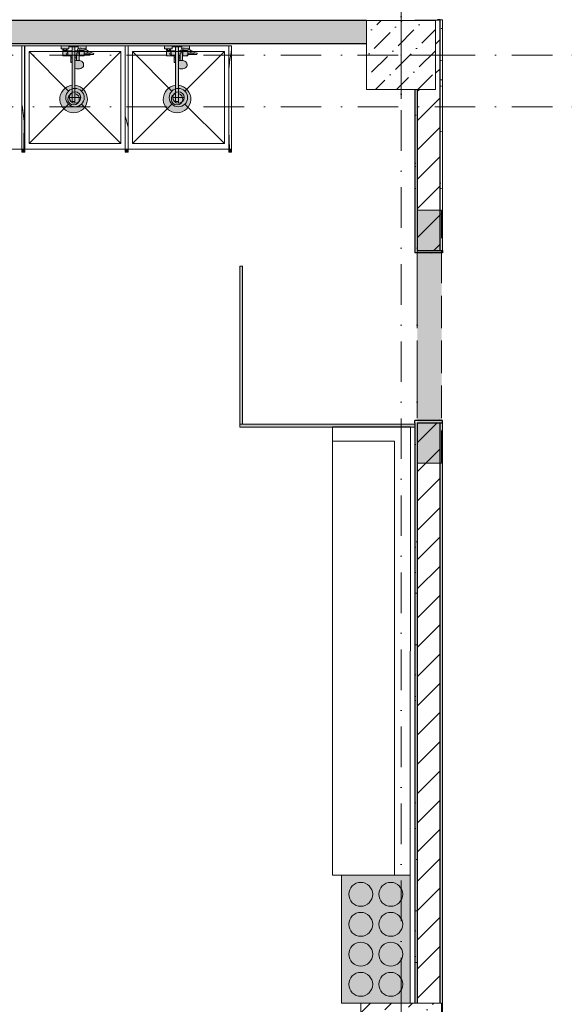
# Model space of a CAD drawing. Header units: millimetres. Extents: x -59761 to 112741, y -57975 to 46221.
# Tile 334 of 421: x 68681 to 73420, y -26260 to -17693. Entities that reach past the tile are written whole.
import ezdxf

# ---------------------------------------------------------------- set-up
doc = ezdxf.new("R2010")
doc.units = ezdxf.units.MM
for name, pattern in [('Wipeout_Contour', [1000, 0, -1000]), ('Невидимая', [391.222223, 282.222223, -109]), ('Штриховая', [564.444447, 282.222223, -282.222223]), ('Штрихпунктирная', [670.277762, 352.777767, -176.388884, 0, -141.111112])]:
    doc.linetypes.add(name, pattern=pattern)
for name, color, linetype in [('АИ - Отделка - Перегородки', 7, 'Continuous'), ('Интерьер - конструкции мебели', 7, 'Continuous'), ('Интерьер - Оборудование', 7, 'Continuous'), ('Интерьер - Сантехника', 7, 'Continuous'), ('Конструктив - Колонны', 7, 'Continuous'), ('Конструктив - Перемычки', 7, 'Continuous'), ('Конструктив - Стены Блок 200 нов', 7, 'Continuous'), ('Конструктив - Стены Внутр сущ.', 7, 'Continuous'), ('Элемент Модели - Зона', 7, 'Continuous'), ('Элемент Модели - Оси', 2, 'Continuous')]:
    doc.layers.add(name, color=color, linetype=linetype)
pattern_1 = [(45, (-45000, -54000), (-127.27922, 127.27922), [])]
pattern_2 = [(45, (-45000, -53650), (-111.36932, 111.36932), [0, -105, 0, -157.5]), (110, (-44650, -53650), (148.00159, 53.86817), [0, -77, 0, -133])]
pattern_3 = [(45, (-45000, -54000), (-183.84776, 183.84776), [195, -65, 0, -65]), (45, (-44977.02, -53793.17), (-183.84776, 183.84776), [195, -65, 0, -65])]

# ---------------------------------------------------------------- blocks, each defined once
blk = doc.blocks.new('*X577', base_point=(2412685.8, -340475.5))
at = {"layer": 'Интерьер - Оборудование', "color": 7, "linetype": 'Continuous', "lineweight": 15}
for p, q in [((2528208.4, -304425.9), (2528209.8, -304399.2)), ((2528195.4, -304513.6), (2528203.4, -304470)), ((2528203.4, -304470), (2528208.4, -304425.9)), ((2528187.1, -304600.3), (2528189.6, -304571.4)), ((2528189.6, -304571.4), (2528192.4, -304542.5)), ((2528192.4, -304542.5), (2528195.4, -304513.6)), ((2528185.8, -304616.8), (2528187.1, -304600.3)), ((2528187, -305131.1), (2528185.8, -305115)), ((2528187.5, -305157.8), (2528187, -305131.1)), ((2528188.2, -305184.4), (2528187.5, -305157.8)), ((2528189.1, -305211), (2528188.2, -305184.4)), ((2528190.2, -305237.6), (2528189.1, -305211)), ((2528191.5, -305264.3), (2528190.2, -305237.6)), ((2528193, -305290.9), (2528191.5, -305264.3)), ((2528193.3, -305295.5), (2528193, -305290.9))]:
    blk.add_line(p, q, dxfattribs=at)
blk = doc.blocks.new('*X578', base_point=(2412685.8, -340475.5))
at = {"layer": 'Интерьер - Оборудование', "color": 7, "linetype": 'Continuous', "lineweight": 15}
for p, q in [((2527285.8, -305012.2), (2527286.5, -305014.6)), ((2527286.5, -305014.6), (2527299, -305060)), ((2527299, -305060), (2527309.4, -305105.8)), ((2527309.4, -305105.8), (2527309.8, -305107.7))]:
    blk.add_line(p, q, dxfattribs=at)
blk = doc.blocks.new('*X579', base_point=(2412685.8, -340475.5))
at = {"layer": 'Интерьер - Оборудование', "color": 7, "linetype": 'Continuous', "lineweight": 15}
for p, q in [((2526409.2, -304513.6), (2526409.7, -304437.3)), ((2526409.7, -304437.3), (2526409.8, -304433.5)), ((2526409.6, -304589.9), (2526409.2, -304513.6)), ((2526409.8, -304602.3), (2526409.6, -304589.9)), ((2526385.8, -304902.4), (2526386.5, -304906.5)), ((2526386.5, -304906.5), (2526390.3, -304930.7)), ((2526390.3, -304930.7), (2526393.8, -304955)), ((2526393.8, -304955), (2526396.8, -304979.4)), ((2526396.8, -304979.4), (2526399.5, -305003.8)), ((2526401.1, -305014.4), (2526399.5, -305003.8)), ((2526402.5, -305025.1), (2526401.1, -305014.4)), ((2526403.7, -305035.8), (2526402.5, -305025.1)), ((2526404.6, -305046.5), (2526403.7, -305035.8)), ((2526405.2, -305057.2), (2526404.6, -305046.5)), ((2526405.6, -305068), (2526405.2, -305057.2)), ((2526405.8, -305078.7), (2526405.6, -305068)), ((2526405.7, -305089.5), (2526405.8, -305078.7)), ((2526403.2, -305214.8), (2526403.9, -305173.1)), ((2526403.9, -305173.1), (2526404.8, -305131.3)), ((2526404.8, -305131.3), (2526405.7, -305089.5)), ((2526401.9, -305295.5), (2526402.5, -305256.6)), ((2526402.5, -305256.6), (2526403.2, -305214.8))]:
    blk.add_line(p, q, dxfattribs=at)

msp = doc.modelspace()

# ---------------------------------------------------------------- hatches: boundary and pattern name
at = {"layer": 'Интерьер - Оборудование', "linetype": 'Continuous', "lineweight": 0}
for points in [[(68699.5, -18820), (68700, -18820), (68700, -17920), (68699.5, -17920)], [(68724.5, -18820), (68724.5, -17920), (68724, -17920), (68724, -18820)], [(69599.5, -18820), (69600, -18820), (69600, -17920), (69599.5, -17920)], [(69624.5, -18820), (69624.5, -17920), (69624, -17920), (69624, -18820)], [(70499.5, -18820), (70500, -18820), (70500, -17920), (70499.5, -17920)], [(70524.5, -18820), (70524.5, -17920), (70524, -17920), (70524, -18820)], [(70595, -19837.35), (70595, -21212.35), (70620, -21212.35), (70620, -19837.35)], [(71481.88, -25137.39), (71481.88, -26250), (72080.06, -26250), (72080.06, -25137.39)]]:
    msp.add_hatch(color=255, dxfattribs=at).paths.add_polyline_path(points)
h = msp.add_hatch(color=255, dxfattribs=at)
h.paths.add_polyline_path([(69138, -18263.6, 19.9498744), (69162, -18263.6), (69162, -18117.04), (69174.06, -18119.91), (69187, -18120.88), (69199.94, -18119.91), (69212, -18117.04), (69222.36, -18112.48), (69230.3, -18106.54), (69235.3, -18099.63), (69237, -18092.2), (69237, -18081.56), (69236.49, -18078.38), (69234.8, -18071.03), (69233.36, -18068.29), (69228.56, -18061.65), (69226.5, -18059.79), (69219.25, -18054.37), (69209.8, -18050.21), (69204.63, -18048.85), (69198.01, -18047.28), (69197.5, -18029.07), (69197.25, -18008), (69243, -18008), (69243, -17996.5), (69319, -17996.5, 0.8537531), (69321.01, -17983.82), (69308.16, -17979.64), (69288.96, -17971.31), (69262.29, -17956.13), (69243, -17949.29), (69243, -17946), (69259, -17946), (69259, -17920), (69191, -17920), (69191, -17943.22), (69190.37, -17943.49), (69189.35, -17944.22), (69188.48, -17945.13), (69187.81, -17946.2), (69180.44, -17964), (69162, -17964), (69162, -17928), (69190, -17928), (69190, -17920), (69110, -17920), (69110, -17928), (69138, -17928), (69138, -17964), (69100, -17964), (69100, -17968), (69089, -17968), (69089, -17960), (69093, -17960), (69093, -17946), (69109, -17946), (69109, -17920), (69041, -17920), (69041, -17946), (69057, -17946), (69057, -17960), (69061, -17960), (69061, -17968), (69057, -17968), (69057, -18008), (69125.01, -18008), (69125.01, -18065), (69125.61, -18065), (69127.18, -18065), (69129.65, -18065), (69132.92, -18065), (69136.87, -18065), (69138, -18065)])
h.paths.add_polyline_path([(69200, -17964), (69194.45, -17964), (69198.16, -17954.98), (69206.78, -17953.58), (69207, -17953.62), (69207, -17960), (69211, -17960), (69211, -17968), (69200, -17968)], flags=0)
h.paths.add_polyline_path([(69239, -17968), (69239, -17961.64), (69256.91, -17967.97), (69283.04, -17982.89), (69284.45, -17983.5), (69243, -17983.5), (69243, -17968)], flags=0)
h = msp.add_hatch(color=255, dxfattribs=at)
h.paths.add_polyline_path([(70038, -18263.6, 19.9498744), (70062, -18263.6), (70062, -18117.04), (70074.06, -18119.91), (70087, -18120.88), (70099.94, -18119.91), (70112, -18117.04), (70122.36, -18112.48), (70130.3, -18106.54), (70135.3, -18099.63), (70137, -18092.2), (70137, -18081.56), (70136.49, -18078.38), (70134.8, -18071.03), (70133.36, -18068.29), (70128.56, -18061.65), (70126.5, -18059.79), (70119.25, -18054.37), (70109.8, -18050.21), (70104.63, -18048.85), (70098.01, -18047.28), (70097.5, -18029.07), (70097.25, -18008), (70143, -18008), (70143, -17996.5), (70219, -17996.5, 0.8537531), (70221.01, -17983.82), (70208.16, -17979.64), (70188.96, -17971.31), (70162.29, -17956.13), (70143, -17949.29), (70143, -17946), (70159, -17946), (70159, -17920), (70091, -17920), (70091, -17943.22), (70090.37, -17943.49), (70089.35, -17944.22), (70088.48, -17945.13), (70087.81, -17946.2), (70080.44, -17964), (70062, -17964), (70062, -17928), (70090, -17928), (70090, -17920), (70010, -17920), (70010, -17928), (70038, -17928), (70038, -17964), (70000, -17964), (70000, -17968), (69989, -17968), (69989, -17960), (69993, -17960), (69993, -17946), (70009, -17946), (70009, -17920), (69941, -17920), (69941, -17946), (69957, -17946), (69957, -17960), (69961, -17960), (69961, -17968), (69957, -17968), (69957, -18008), (70025.01, -18008), (70025.01, -18065), (70025.61, -18065), (70027.18, -18065), (70029.65, -18065), (70032.92, -18065), (70036.87, -18065), (70038, -18065)])
h.paths.add_polyline_path([(70100, -17964), (70094.45, -17964), (70098.16, -17954.98), (70106.78, -17953.58), (70107, -17953.62), (70107, -17960), (70111, -17960), (70111, -17968), (70100, -17968)], flags=0)
h.paths.add_polyline_path([(70139, -17968), (70139, -17961.64), (70156.91, -17967.97), (70183.04, -17982.89), (70184.45, -17983.5), (70143, -17983.5), (70143, -17968)], flags=0)
at = {"layer": 'Конструктив - Стены Внутр сущ.', "linetype": 'Continuous', "lineweight": 15}
for points in [[(63300, -17700), (63300, -17900), (71695, -17900), (71700, -17700)], [(71695, -17900), (71700, -17900), (71700, -17700)]]:
    msp.add_hatch(color=7, dxfattribs=at).paths.add_polyline_path(points)

# ---------------------------------------------------------------- linework, layer by layer
at = {"layer": 'АИ - Отделка - Перегородки', "color": 7, "linetype": 'Continuous', "lineweight": 30}
msp.add_line((71695, -17900), (71700, -17900), dxfattribs=at)
at = {"layer": 'Интерьер - конструкции мебели', "color": 7, "linetype": 'Continuous', "lineweight": 15, "flags": 128}
msp.add_lwpolyline([(71401.48, -25137.39), (71401.48, -21359.01), (71943.18, -21359.01), (71941.66, -25137.39)], close=True, dxfattribs=at)
at = {"layer": 'Интерьер - Оборудование', "color": 7, "linetype": 'Continuous', "lineweight": 15}
for p, q in [((68699.5, -18820), (68699.5, -17920)), ((68699.5, -17920), (68700, -17920)), ((68724.5, -17920), (68724, -17920)), ((68724.5, -18820), (68724.5, -17920)), ((69599.5, -18820), (69599.5, -17920)), ((69599.5, -17920), (69600, -17920)), ((69624.5, -17920), (69624, -17920)), ((69624.5, -18820), (69624.5, -17920)), ((70499.5, -18820), (70499.5, -17920)), ((70499.5, -17920), (70500, -17920)), ((70524.5, -17920), (70524, -17920)), ((70524.5, -18820), (70524.5, -17920)), ((68700, -18820), (68699.5, -18820)), ((68724, -18820), (68724.5, -18820)), ((69600, -18820), (69599.5, -18820)), ((69624, -18820), (69624.5, -18820)), ((70500, -18820), (70499.5, -18820)), ((70524, -18820), (70524.5, -18820))]:
    msp.add_line(p, q, dxfattribs=at)
at = {"layer": 'Интерьер - Оборудование', "color": 7, "linetype": 'Continuous', "lineweight": 5}
for p, q in [((69057, -17946), (69093, -17946)), ((69061, -17960), (69089, -17960)), ((69061, -17968), (69089, -17968)), ((69066, -17946), (69066, -17960)), ((69084, -17946), (69084, -17960)), ((69100, -17968), (69100, -18000)), ((69138, -17928), (69162, -17928)), ((69138, -17964), (69138, -18065)), ((69162, -18117.04), (69162, -17964)), ((69176.5, -18029.07), (69177, -17986.83)), ((69177, -17986.83), (69177.24, -17985.19)), ((69177.24, -17985.19), (69177.94, -17983.66)), ((69177.94, -17983.66), (69179.05, -17982.34)), ((69179.05, -17982.34), (69180.5, -17981.33)), ((69180.5, -17981.33), (69181.99, -17980.78)), ((69194.45, -17964), (69180.6, -17964)), ((69182, -17980.76), (69181.99, -17980.78)), ((69184.41, -17979.59), (69182, -17980.76)), ((69182, -17980.77), (69182.19, -17980.7)), ((69182.19, -17980.7), (69184, -17980.48)), ((69184, -17980.48), (69190, -17980.48)), ((69187, -17979.19), (69184.41, -17979.59)), ((69189.59, -17979.59), (69187, -17979.19)), ((69192, -17980.76), (69189.59, -17979.59)), ((69190, -17980.48), (69191.81, -17980.7)), ((69191.53, -17942.99), (69191, -17943.22)), ((69192.76, -17942.72), (69191.53, -17942.99)), ((69191.81, -17980.7), (69192, -17980.77)), ((69192, -17980.76), (69192.01, -17980.78)), ((69192.01, -17980.78), (69193.5, -17981.33)), ((69205.93, -17940.56), (69192.76, -17942.72)), ((69193.5, -17981.33), (69194.95, -17982.34)), ((69194.95, -17982.34), (69196.06, -17983.66)), ((69196.06, -17983.66), (69196.76, -17985.19)), ((69196.76, -17985.19), (69197, -17986.83)), ((69197.25, -18008), (69197, -17986.83)), ((69200, -18000), (69200, -17968)), ((69200, -17972), (69200, -17969.27)), ((69200, -17975.11), (69200, -17972)), ((69200, -17978.49), (69200, -17975.11)), ((69207.18, -17940.51), (69205.93, -17940.56)), ((69208.36, -17953.87), (69206.78, -17953.58)), ((69211.67, -17941.36), (69207.18, -17940.51)), ((69227.47, -17957.56), (69208.36, -17953.87)), ((69211, -17960), (69216, -17960)), ((69239, -17968), (69211, -17968)), ((69231.01, -17945.04), (69211.67, -17941.36)), ((69216, -17955.34), (69216, -17960)), ((69216, -17960), (69234, -17960)), ((69239, -17961.64), (69227.47, -17957.56)), ((69243, -17949.29), (69231.01, -17945.04)), ((69232.13, -17945.49), (69232.11, -17945.49)), ((69233.71, -17946), (69243, -17946)), ((69234, -17959.87), (69234, -17960)), ((69234, -17960), (69234.38, -17960)), ((69243, -17983.5), (69243, -17996.5)), ((69303.44, -17991.76), (69284.45, -17983.5)), ((69957, -17946), (69993, -17946)), ((69961, -17960), (69989, -17960)), ((69961, -17968), (69989, -17968)), ((69966, -17946), (69966, -17960)), ((69984, -17946), (69984, -17960)), ((70000, -17968), (70000, -18000)), ((70038, -17928), (70062, -17928)), ((70038, -17964), (70038, -18065)), ((70062, -18117.04), (70062, -17964)), ((70076.5, -18029.07), (70077, -17986.83)), ((70077, -17986.83), (70077.24, -17985.19)), ((70077.24, -17985.19), (70077.94, -17983.66)), ((70077.94, -17983.66), (70079.05, -17982.34)), ((70079.05, -17982.34), (70080.5, -17981.33)), ((70080.5, -17981.33), (70081.99, -17980.78)), ((70094.45, -17964), (70080.6, -17964)), ((70082, -17980.76), (70081.99, -17980.78)), ((70084.41, -17979.59), (70082, -17980.76)), ((70082, -17980.77), (70082.19, -17980.7)), ((70082.19, -17980.7), (70084, -17980.48)), ((70084, -17980.48), (70090, -17980.48)), ((70087, -17979.19), (70084.41, -17979.59)), ((70089.59, -17979.59), (70087, -17979.19)), ((70092, -17980.76), (70089.59, -17979.59)), ((70090, -17980.48), (70091.81, -17980.7)), ((70091.53, -17942.99), (70091, -17943.22)), ((70092.76, -17942.72), (70091.53, -17942.99)), ((70091.81, -17980.7), (70092, -17980.77)), ((70092, -17980.76), (70092.01, -17980.78)), ((70092.01, -17980.78), (70093.5, -17981.33)), ((70105.93, -17940.56), (70092.76, -17942.72)), ((70093.5, -17981.33), (70094.95, -17982.34)), ((70094.95, -17982.34), (70096.06, -17983.66)), ((70096.06, -17983.66), (70096.76, -17985.19)), ((70096.76, -17985.19), (70097, -17986.83)), ((70097.25, -18008), (70097, -17986.83)), ((70100, -18000), (70100, -17968)), ((70100, -17972), (70100, -17969.27)), ((70100, -17975.11), (70100, -17972)), ((70100, -17978.49), (70100, -17975.11)), ((70107.18, -17940.51), (70105.93, -17940.56)), ((70108.36, -17953.87), (70106.78, -17953.58)), ((70111.67, -17941.36), (70107.18, -17940.51)), ((70127.47, -17957.56), (70108.36, -17953.87)), ((70111, -17960), (70116, -17960)), ((70139, -17968), (70111, -17968)), ((70131.01, -17945.04), (70111.67, -17941.36)), ((70116, -17955.34), (70116, -17960)), ((70116, -17960), (70134, -17960)), ((70139, -17961.64), (70127.47, -17957.56)), ((70143, -17949.29), (70131.01, -17945.04)), ((70132.13, -17945.49), (70132.11, -17945.49)), ((70133.71, -17946), (70143, -17946)), ((70134, -17959.87), (70134, -17960)), ((70134, -17960), (70134.38, -17960)), ((70143, -17983.5), (70143, -17996.5)), ((70203.44, -17991.76), (70184.45, -17983.5)), ((69100, -18000), (69138, -18000)), ((69125.01, -18008), (69138, -18008)), ((69125.01, -18023), (69138, -18023)), ((69176.84, -18000), (69162, -18000)), ((69176.75, -18008), (69162, -18008)), ((69174.99, -18023), (69162, -18023)), ((69162, -18048.34), (69162.06, -18048.3)), ((69164.2, -18050.21), (69162, -18051.18)), ((69162.06, -18062.39), (69162, -18062.34)), ((69169.37, -18048.85), (69164.2, -18050.21)), ((69177.88, -18046.83), (69169.37, -18048.85)), ((69174.99, -18008), (69174.99, -18047.51)), ((69175.99, -18047.28), (69176.5, -18029.07)), ((69187, -18046.14), (69177.88, -18046.83)), ((69196.12, -18046.83), (69187, -18046.14)), ((69198.01, -18047.28), (69196.12, -18046.83)), ((69200, -18000), (69197.16, -18000)), ((69316.99, -17996.18), (69303.44, -17991.76)), ((69316.99, -17996.18), (69319, -17996.5)), ((70000, -18000), (70038, -18000)), ((70025.01, -18008), (70038, -18008)), ((70025.01, -18023), (70038, -18023)), ((70076.84, -18000), (70062, -18000)), ((70076.75, -18008), (70062, -18008)), ((70074.99, -18023), (70062, -18023)), ((70062, -18048.34), (70062.06, -18048.3)), ((70064.2, -18050.21), (70062, -18051.18)), ((70062.06, -18062.39), (70062, -18062.34)), ((70069.37, -18048.85), (70064.2, -18050.21)), ((70077.88, -18046.83), (70069.37, -18048.85)), ((70074.99, -18008), (70074.99, -18047.51)), ((70075.99, -18047.28), (70076.5, -18029.07)), ((70087, -18046.14), (70077.88, -18046.83)), ((70096.12, -18046.83), (70087, -18046.14)), ((70098.01, -18047.28), (70096.12, -18046.83)), ((70100, -18000), (70097.16, -18000)), ((70216.99, -17996.18), (70203.44, -17991.76)), ((70216.99, -17996.18), (70219, -17996.5)), ((69138, -18263.6), (69138, -18405)), ((69162, -18263.6), (69162, -18405)), ((70038, -18263.6), (70038, -18405)), ((70062, -18263.6), (70062, -18405)), ((69138, -18405), (69162, -18405)), ((70038, -18405), (70062, -18405))]:
    msp.add_line(p, q, dxfattribs=at)
at = {"layer": 'Интерьер - Оборудование', "color": 7, "linetype": 'Continuous', "lineweight": 5, "flags": 128}
for points in [[(69138, -18263.6, 19.9498744), (69162, -18263.6), (69162, -18117.04), (69174.06, -18119.91), (69187, -18120.88), (69199.94, -18119.91), (69212, -18117.04), (69222.36, -18112.48), (69230.3, -18106.54), (69235.3, -18099.63), (69237, -18092.2), (69237, -18081.56), (69236.49, -18078.38), (69234.8, -18071.03), (69233.36, -18068.29), (69228.56, -18061.65), (69226.5, -18059.79), (69219.25, -18054.37), (69209.8, -18050.21), (69204.63, -18048.85), (69198.01, -18047.28), (69197.5, -18029.07), (69197.25, -18008), (69243, -18008), (69243, -17996.5), (69319, -17996.5, 0.8537531), (69321.01, -17983.82), (69308.16, -17979.64), (69288.96, -17971.31), (69262.29, -17956.13), (69243, -17949.29), (69243, -17946), (69259, -17946), (69259, -17920), (69191, -17920), (69191, -17943.22), (69190.37, -17943.49), (69189.35, -17944.22), (69188.48, -17945.13), (69187.81, -17946.2), (69180.44, -17964), (69162, -17964), (69162, -17928), (69190, -17928), (69190, -17920), (69110, -17920), (69110, -17928), (69138, -17928), (69138, -17964), (69100, -17964), (69100, -17968), (69089, -17968), (69089, -17960), (69093, -17960), (69093, -17946), (69109, -17946), (69109, -17920), (69041, -17920), (69041, -17946), (69057, -17946), (69057, -17960), (69061, -17960), (69061, -17968), (69057, -17968), (69057, -18008), (69125.01, -18008), (69125.01, -18065), (69125.61, -18065), (69127.18, -18065), (69129.65, -18065), (69132.92, -18065), (69136.87, -18065), (69138, -18065)], [(70038, -18263.6, 19.9498744), (70062, -18263.6), (70062, -18117.04), (70074.06, -18119.91), (70087, -18120.88), (70099.94, -18119.91), (70112, -18117.04), (70122.36, -18112.48), (70130.3, -18106.54), (70135.3, -18099.63), (70137, -18092.2), (70137, -18081.56), (70136.49, -18078.38), (70134.8, -18071.03), (70133.36, -18068.29), (70128.56, -18061.65), (70126.5, -18059.79), (70119.25, -18054.37), (70109.8, -18050.21), (70104.63, -18048.85), (70098.01, -18047.28), (70097.5, -18029.07), (70097.25, -18008), (70143, -18008), (70143, -17996.5), (70219, -17996.5, 0.8537531), (70221.01, -17983.82), (70208.16, -17979.64), (70188.96, -17971.31), (70162.29, -17956.13), (70143, -17949.29), (70143, -17946), (70159, -17946), (70159, -17920), (70091, -17920), (70091, -17943.22), (70090.37, -17943.49), (70089.35, -17944.22), (70088.48, -17945.13), (70087.81, -17946.2), (70080.44, -17964), (70062, -17964), (70062, -17928), (70090, -17928), (70090, -17920), (70010, -17920), (70010, -17928), (70038, -17928), (70038, -17964), (70000, -17964), (70000, -17968), (69989, -17968), (69989, -17960), (69993, -17960), (69993, -17946), (70009, -17946), (70009, -17920), (69941, -17920), (69941, -17946), (69957, -17946), (69957, -17960), (69961, -17960), (69961, -17968), (69957, -17968), (69957, -18008), (70025.01, -18008), (70025.01, -18065), (70025.61, -18065), (70027.18, -18065), (70029.65, -18065), (70032.92, -18065), (70036.87, -18065), (70038, -18065)]]:
    msp.add_lwpolyline(points, format="xyb", close=True, dxfattribs=at)
for points in [[(69200, -17964), (69194.45, -17964), (69198.16, -17954.98), (69206.78, -17953.58), (69207, -17953.62), (69207, -17960), (69211, -17960), (69211, -17968), (69200, -17968)], [(69239, -17968), (69239, -17961.64), (69256.91, -17967.97), (69283.04, -17982.89), (69284.45, -17983.5), (69243, -17983.5), (69243, -17968)], [(70100, -17964), (70094.45, -17964), (70098.16, -17954.98), (70106.78, -17953.58), (70107, -17953.62), (70107, -17960), (70111, -17960), (70111, -17968), (70100, -17968)], [(70139, -17968), (70139, -17961.64), (70156.91, -17967.97), (70183.04, -17982.89), (70184.45, -17983.5), (70143, -17983.5), (70143, -17968)]]:
    msp.add_lwpolyline(points, close=True, dxfattribs=at)
at = {"layer": 'Интерьер - Оборудование', "color": 7, "linetype": 'Continuous', "lineweight": 15, "flags": 128}
for points in [[(70595, -19837.35), (70620, -19837.35), (70620, -21212.35), (70595, -21212.35)], [(71481.88, -25137.39), (71481.88, -26250), (72080.06, -26250), (72080.06, -25137.39)]]:
    msp.add_lwpolyline(points, close=True, dxfattribs=at)
at = {"layer": 'Интерьер - Оборудование', "color": 7, "linetype": 'Continuous', "lineweight": 5}
for points in [[(71544.5, -25302.98, 0.4142136), (71648.43, -25406.92, 0.4142136), (71752.36, -25302.98, 0.4142136), (71648.43, -25199.05, 0.4142136)], [(71805.61, -25302.98, 0.4142136), (71909.54, -25406.92, 0.4142136), (72013.42, -25302.98, 0.4142136), (71909.54, -25199.05, 0.4142136)], [(71544.5, -25564.08, 0.4142136), (71648.43, -25667.98, 0.4142136), (71752.36, -25564.08, 0.4142136), (71648.43, -25460.16, 0.4142136)], [(71805.61, -25564.08, 0.4142136), (71909.54, -25667.98, 0.4142136), (72013.42, -25564.08, 0.4142136), (71909.54, -25460.16, 0.4142136)], [(71544.5, -25823.91, 0.4142136), (71648.43, -25927.78, 0.4142136), (71752.36, -25823.91, 0.4142136), (71648.43, -25719.96, 0.4142136)], [(71805.61, -25823.91, 0.4142136), (71909.54, -25927.78, 0.4142136), (72013.42, -25823.91, 0.4142136), (71909.54, -25719.96, 0.4142136)], [(71544.5, -26086.19, 0.4142136), (71648.43, -26190.14, 0.4142136), (71752.36, -26086.19, 0.4142136), (71648.43, -25982.26, 0.4142136)], [(71805.61, -26086.19, 0.4142136), (71909.54, -26190.14, 0.4142136), (72013.42, -26086.19, 0.4142136), (71909.54, -25982.26, 0.4142136)]]:
    msp.add_lwpolyline(points, format="xyb", close=True, dxfattribs=at)
for centre, radius, start, end in [((69095.5, -17990), 9, 60, 300), ((69995.5, -17990), 9, 60, 300), ((69150, -18383), 50, 103.88654, 76.11346), ((70050, -18383), 50, 103.88654, 76.11346)]:
    msp.add_arc(centre, radius, start, end, dxfattribs=at)
at = {"layer": 'Интерьер - Сантехника', "color": 7, "linetype": 'Continuous', "lineweight": 5}
for p, q in [((68762, -17970), (68762, -18770)), ((69562, -17970), (68762, -17970)), ((68762, -17970), (69105.43, -18313.43)), ((69562, -17970), (69218.57, -18313.43)), ((69562, -18770), (69562, -17970)), ((69662, -17970), (69662, -18770)), ((70462, -17970), (69662, -17970)), ((69662, -17970), (70005.43, -18313.43)), ((70462, -17970), (70118.57, -18313.43)), ((70462, -18770), (70462, -17970)), ((69162, -18420), (69162, -18320)), ((70062, -18420), (70062, -18320)), ((69112, -18370), (69212, -18370)), ((70012, -18370), (70112, -18370)), ((68762, -18770), (69105.43, -18426.57)), ((69562, -18770), (69218.57, -18426.57)), ((69662, -18770), (70005.43, -18426.57)), ((70462, -18770), (70118.57, -18426.57)), ((68762, -18770), (69562, -18770)), ((69662, -18770), (70462, -18770))]:
    msp.add_line(p, q, dxfattribs=at)
at = {"layer": 'Интерьер - Сантехника', "color": 7, "linetype": 'Continuous', "lineweight": 5, "flags": 128}
for points in [[(67812, -18820), (68712, -18820), (68712, -17920), (67812, -17920)], [(68712, -18820), (69612, -18820), (69612, -17920), (68712, -17920)], [(69612, -18820), (70512, -18820), (70512, -17920), (69612, -17920)]]:
    msp.add_lwpolyline(points, close=True, dxfattribs=at)
at = {"layer": 'Интерьер - Сантехника', "color": 7, "linetype": 'Continuous', "lineweight": 5}
for centre, radius in [((69162, -18370), 80), ((69162, -18370), 50), ((70062, -18370), 80), ((70062, -18370), 50)]:
    msp.add_circle(centre, radius, dxfattribs=at)
at = {"layer": 'Конструктив - Стены Внутр сущ.', "color": 7, "linetype": 'Continuous', "lineweight": 30, "flags": 128}
for points in [[(71700, -17700), (63300, -17700)], [(63300, -17900), (71695, -17900)]]:
    msp.add_lwpolyline(points, dxfattribs=at)
at = {"layer": 'Элемент Модели - Зона', "color": 253, "linetype": 'Штриховая', "lineweight": 15, "flags": 128}
msp.add_lwpolyline([(-8890, -17680), (-3119.74, -17680), (-3119.74, -14858.42), (142.53, -11594.86), (156.67, -11609), (156.67, -11580), (18300, -11580), (18300, -11600), (32399.73, -11600), (32399.73, -11580), (69081.36, -11580), (72316.72, -14823.47), (72320.06, -15158.11), (72320.06, -17695), (72360, -17695), (72360, -19700), (72120, -19700), (72120, -18300), (71700, -18300), (71700, -17900), (63300, -17900), (63300, -18300), (62700, -18300), (62700, -17900), (54320, -17900), (54320, -27030), (62700, -27030), (62700, -26350), (63300, -26350), (63300, -27540), (67380, -27540), (67380, -26630), (67500, -26630), (67500, -27660), (62920, -27660), (62920, -32819.89), (72120, -32819.89), (72120, -27750), (71650, -27750), (71650, -26250), (72120, -26250), (72120, -21200), (72360, -21200), (72360, -33849.94), (72120, -33849.94), (72120, -33059.89), (54320, -33059.89), (54320, -39349.94), (72120, -39349.94), (72120, -36299.94), (71700.06, -36299.94), (71700.06, -35674.44), (72120, -35674.44), (72120, -35349.94), (72360, -35349.94), (72360, -35679.94), (75850, -35679.94), (75850, -16794.88), (75238.88, -16794.88), (75238.88, -9000), (80700, -9000), (80700, -8700), (81300, -8700), (81300, -9000), (87517.1, -9000), (87517.1, -320), (85530, -320), (85530, 300), (84182.9, 300), (81300, 300), (81300, -300), (80700, -300), (80700, 212.5), (79799.78, 212.5), (72300, 212.5), (72300, -300), (71700, -300), (71700, 212.5), (63300, 212.5), (63300, -300), (62700, -300), (62700, 212.5), (54300, 212.5), (54300, -300), (53700, -300), (53700, 212.5), (45650, 212.5), (45650, -300), (45050, -300), (44950, -300), (44950, -5367.2), (32450.06, -5367.2), (32450.06, -200), (32450.06, 7690), (32460.06, 7690), (32460.06, 13850), (29720, 13850), (29720, 5730), (28964.53, 5730), (28964.53, 212), (27300.06, 212), (27300.06, -300), (26700.06, -300), (26700.06, 212), (18300, 212), (18300, -300), (17700, -300), (17700, 212), (16025.03, 212), (16025.03, -7500), (16025.03, -9042.59), (9300, -9042.59), (9300, -9300), (8700, -9300), (8700, -9042.59), (300, -9042.59), (300, -9300), (-300, -9300), (-300, -9042.59), (-8250, -9042.59), (-8250, -9300), (-8850, -9300), (-8850, -9042.59), (-8890, -9042.59)], close=True, dxfattribs=at)

# ---------------------------------------------------------------- next in the draw order: wipeouts: each hides what was drawn before it
at = {"color": 254, "linetype": 'Wipeout_Contour', "lineweight": 0, "ltscale": 10178893.16206846}
msp.add_wipeout([(68724, -17920), (68700, -17920), (68700, -18820), (68724, -18820)], dxfattribs=at).dxf.layer = 'Интерьер - Оборудование'
at = {"color": 254, "linetype": 'Wipeout_Contour', "lineweight": 0, "ltscale": 10182467.24621556}
msp.add_wipeout([(69624, -17920), (69600, -17920), (69600, -18820), (69624, -18820)], dxfattribs=at).dxf.layer = 'Интерьер - Оборудование'
at = {"color": 254, "linetype": 'Wipeout_Contour', "lineweight": 0, "ltscale": 10186041.34861534}
msp.add_wipeout([(70524, -17920), (70500, -17920), (70500, -18820), (70524, -18820)], dxfattribs=at).dxf.layer = 'Интерьер - Оборудование'
at = {"color": 254, "linetype": 'Wipeout_Contour', "lineweight": 0, "ltscale": 7644119.244602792}
msp.add_wipeout([(72140, -17700), (72140, -17699.58), (72120, -17700)], dxfattribs=at).dxf.layer = 'Конструктив - Стены Блок 200 нов'
at = {"color": 254, "linetype": 'Wipeout_Contour', "lineweight": 0, "ltscale": 10193552.13580331}
msp.add_wipeout([(72140, -19725), (72340, -19725), (72340, -19720), (72140, -19720)], dxfattribs=at).dxf.layer = 'Конструктив - Стены Блок 200 нов'
at = {"color": 254, "linetype": 'Wipeout_Contour', "lineweight": 0, "ltscale": 10194253.08084181}
msp.add_wipeout([(72340, -21175.03), (72140, -21175.03), (72140, -21180.03), (72340, -21180.03)], dxfattribs=at).dxf.layer = 'Конструктив - Стены Блок 200 нов'

# ---------------------------------------------------------------- next in the draw order: hatches: boundary and pattern name
at = {"layer": 'Интерьер - Оборудование', "linetype": 'Continuous', "lineweight": 0}
for points in [[(68724.5, -18845), (68724.5, -18820), (68699.5, -18820), (68699.5, -18845)], [(69624.5, -18845), (69624.5, -18820), (69599.5, -18820), (69599.5, -18845)], [(70524.5, -18845), (70524.5, -18820), (70499.5, -18820), (70499.5, -18845)]]:
    msp.add_hatch(color=255, dxfattribs=at).paths.add_polyline_path(points)
at = {"layer": 'Конструктив - Стены Блок 200 нов', "linetype": 'Continuous', "lineweight": 5}
h = msp.add_hatch(dxfattribs=at)
h.set_pattern_fill('БЛОКИ_БЕТОННЫЕ_ЭФФЕКТИВН_2D', style=0, pattern_type=2)
h.set_pattern_definition(pattern_1)
h.paths.add_polyline_path([(72140, -19725), (72340, -19725), (72340, -19720), (72140, -19720)])
h = msp.add_hatch(dxfattribs=at)
h.set_pattern_fill('БЛОКИ_БЕТОННЫЕ_ЭФФЕКТИВН_2D', style=0, pattern_type=2)
h.set_pattern_definition(pattern_1)
h.paths.add_polyline_path([(72340, -21175.03), (72140, -21175.03), (72140, -21180.03), (72340, -21180.03)])

# ---------------------------------------------------------------- next in the draw order: linework, layer by layer
at = {"layer": 'Интерьер - Оборудование', "color": 7, "linetype": 'Continuous', "lineweight": 5, "flags": 128}
for points in [[(68724, -17920), (68700, -17920), (68700, -18820), (68724, -18820)], [(69624, -17920), (69600, -17920), (69600, -18820), (69624, -18820)], [(70524, -17920), (70500, -17920), (70500, -18820), (70524, -18820)]]:
    msp.add_lwpolyline(points, close=True, dxfattribs=at)
at = {"layer": 'Интерьер - Оборудование', "color": 7, "linetype": 'Continuous', "lineweight": 15, "flags": 128}
for points in [[(68724.5, -18845), (68724.5, -18820), (68699.5, -18820), (68699.5, -18845)], [(69624.5, -18845), (69624.5, -18820), (69599.5, -18820), (69599.5, -18845)], [(70524.5, -18845), (70524.5, -18820), (70499.5, -18820), (70499.5, -18845)]]:
    msp.add_lwpolyline(points, close=True, dxfattribs=at)

# ---------------------------------------------------------------- next in the draw order: block references
at = {"layer": 'Интерьер - Оборудование', "color": 7, "linetype": 'Continuous', "lineweight": 5}
for name in ['*X579', '*X577', '*X578']:
    msp.add_blockref(name, (-45000, -54000), dxfattribs=at)

# ---------------------------------------------------------------- next in the draw order: wipeouts: each hides what was drawn before it
at = {"color": 254, "linetype": 'Wipeout_Contour', "lineweight": 0, "ltscale": 7644119.244605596}
msp.add_wipeout([(72140, -17699.58), (72120, -17700), (72140, -17700)], dxfattribs=at).dxf.layer = 'Конструктив - Стены Блок 200 нов'

# ---------------------------------------------------------------- next in the draw order: wipeouts: each hides what was drawn before it
at = {"color": 254, "linetype": 'Wipeout_Contour', "lineweight": 0, "ltscale": 10193497.97942629}
msp.add_wipeout([(72360, -17695), (72340, -17695.42), (72340, -19700), (72360, -19700)], dxfattribs=at).dxf.layer = 'Конструктив - Стены Блок 200 нов'
at = {"color": 254, "linetype": 'Wipeout_Contour', "lineweight": 0, "ltscale": 10192768.84756664}
msp.add_wipeout([(72140, -18300), (72120, -18300), (72120, -19700), (72140, -19700)], dxfattribs=at).dxf.layer = 'Конструктив - Стены Блок 200 нов'
at = {"color": 254, "linetype": 'Wipeout_Contour', "lineweight": 0, "ltscale": 10195055.15677043}
msp.add_wipeout([(72120, -26245), (72140, -26245), (72140, -21200), (72120, -21200)], dxfattribs=at).dxf.layer = 'Конструктив - Стены Блок 200 нов'
at = {"color": 254, "linetype": 'Wipeout_Contour', "lineweight": 0, "ltscale": 30592834.26850316}
msp.add_wipeout([(72350, -26950), (72340, -26950), (72340, -27050), (72350, -27050), (72350, -27750), (72340, -27750), (72340, -33849.94), (72360, -33849.94), (72360, -21200), (72340, -21200), (72340, -26250), (72350, -26250)], dxfattribs=at).dxf.layer = 'Конструктив - Стены Блок 200 нов'

# ---------------------------------------------------------------- next in the draw order: hatches: boundary and pattern name
at = {"layer": 'Конструктив - Стены Блок 200 нов', "linetype": 'Continuous', "lineweight": 5}
h = msp.add_hatch(dxfattribs=at)
h.set_pattern_fill('ШТУКАТУРКА__ГИПС_01_000D', color=252, style=0, pattern_type=2)
h.set_pattern_definition(pattern_2)
h.paths.add_polyline_path([(72360, -17695), (72340, -17695.42), (72340, -19700), (72360, -19700)])
h = msp.add_hatch(dxfattribs=at)
h.set_pattern_fill('ШТУКАТУРКА__ГИПС_01_000D', color=252, style=0, pattern_type=2)
h.set_pattern_definition(pattern_2)
h.paths.add_polyline_path([(72140, -18300), (72120, -18300), (72120, -19700), (72140, -19700)])
h = msp.add_hatch(dxfattribs=at)
h.set_pattern_fill('ШТУКАТУРКА__ГИПС_01_000D', color=252, style=0, pattern_type=2)
h.set_pattern_definition(pattern_2)
h.paths.add_polyline_path([(72120, -26245), (72140, -26245), (72140, -21200), (72120, -21200)])
h = msp.add_hatch(dxfattribs=at)
h.set_pattern_fill('ШТУКАТУРКА__ГИПС_01_000D', color=252, style=0, pattern_type=2)
h.set_pattern_definition(pattern_2)
h.paths.add_polyline_path([(72350, -26950), (72340, -26950), (72340, -27050), (72350, -27050), (72350, -27750), (72340, -27750), (72340, -33849.94), (72360, -33849.94), (72360, -21200), (72340, -21200), (72340, -26250), (72350, -26250)])

# ---------------------------------------------------------------- next in the draw order: wipeouts: each hides what was drawn before it
at = {"color": 254, "linetype": 'Wipeout_Contour', "lineweight": 0, "ltscale": 20385709.13950152}
msp.add_wipeout([(72340, -17695.42), (72140, -17699.58), (72140, -17700), (72300, -17700), (72300, -18300), (72140, -18300), (72140, -19700), (72340, -19700)], dxfattribs=at).dxf.layer = 'Конструктив - Стены Блок 200 нов'
at = {"color": 254, "linetype": 'Wipeout_Contour', "lineweight": 0, "ltscale": 10195493.11286739}
msp.add_wipeout([(72140, -21200), (72140, -26250), (72340, -26250), (72340, -21200)], dxfattribs=at).dxf.layer = 'Конструктив - Стены Блок 200 нов'

# ---------------------------------------------------------------- next in the draw order: hatches: boundary and pattern name
at = {"layer": 'Конструктив - Стены Блок 200 нов', "linetype": 'Continuous', "lineweight": 5}
h = msp.add_hatch(dxfattribs=at)
h.set_pattern_fill('БЛОКИ_БЕТОННЫЕ_ЭФФЕКТИВН_2D', style=0, pattern_type=2)
h.set_pattern_definition(pattern_1)
h.paths.add_polyline_path([(72340, -17695.42), (72140, -17699.58), (72140, -17700), (72300, -17700), (72300, -18300), (72140, -18300), (72140, -19700), (72340, -19700)])
h = msp.add_hatch(dxfattribs=at)
h.set_pattern_fill('БЛОКИ_БЕТОННЫЕ_ЭФФЕКТИВН_2D', style=0, pattern_type=2)
h.set_pattern_definition(pattern_1)
h.paths.add_polyline_path([(72140, -21200), (72140, -26250), (72340, -26250), (72340, -21200)])

# ---------------------------------------------------------------- next in the draw order: linework, layer by layer
at = {"layer": 'АИ - Отделка - Перегородки', "color": 7, "linetype": 'Continuous', "lineweight": 30}
msp.add_line((72140, -17699.58), (72140, -17700), dxfattribs=at)
at = {"layer": 'АИ - Отделка - Перегородки', "color": 7, "linetype": 'Continuous', "lineweight": 30, "flags": 128}
msp.add_lwpolyline([(72340, -17695), (72316.72, -17695)], dxfattribs=at)
at = {"layer": 'АИ - Отделка - Перегородки', "color": 7, "linetype": 'Continuous', "lineweight": 5, "flags": 128}
msp.add_lwpolyline([(72360, -17695), (72340, -17695)], dxfattribs=at)
at = {"layer": 'Конструктив - Перемычки', "color": 7, "linetype": 'Невидимая', "lineweight": 0}
for p, q in [((72352, -19350), (72140, -19350)), ((72352, -21550), (72140, -21550))]:
    msp.add_line(p, q, dxfattribs=at)
at = {"layer": 'Конструктив - Стены Блок 200 нов', "color": 7, "linetype": 'Continuous', "lineweight": 30}
for p, q in [((72140, -17699.58), (72140, -17700)), ((72140, -26250), (72140, -26245))]:
    msp.add_line(p, q, dxfattribs=at)
at = {"layer": 'Конструктив - Стены Блок 200 нов', "color": 7, "linetype": 'Continuous', "lineweight": 30, "flags": 128}
for points in [[(72140, -17699.58), (72120, -17700)], [(72340, -17695.42), (72140, -17699.58)]]:
    msp.add_lwpolyline(points, dxfattribs=at)
at = {"layer": 'Конструктив - Стены Блок 200 нов', "color": 7, "linetype": 'Continuous', "lineweight": 5, "flags": 128}
msp.add_lwpolyline([(72360, -17695), (72340, -17695.42)], dxfattribs=at)
at = {"layer": 'Элемент Модели - Оси', "color": 7, "linetype": 'Штрихпунктирная', "lineweight": 15}
msp.add_line((-57760.58, -18450), (110650, -18450), dxfattribs=at)

# ---------------------------------------------------------------- next in the draw order: wipeouts: each hides what was drawn before it
at = {"color": 254, "linetype": 'Wipeout_Contour', "lineweight": 0, "ltscale": 12741832.53689414}
msp.add_wipeout([(72120, -19700), (72120, -19720), (72360, -19720), (72360, -19700), (72140, -19700)], dxfattribs=at).dxf.layer = 'Конструктив - Стены Блок 200 нов'
at = {"color": 254, "linetype": 'Wipeout_Contour', "lineweight": 0, "ltscale": 12742726.2916457}
msp.add_wipeout([(72120, -21180), (72120, -21200), (72140, -21200), (72360, -21200), (72360, -21180)], dxfattribs=at).dxf.layer = 'Конструктив - Стены Блок 200 нов'

# ---------------------------------------------------------------- next in the draw order: hatches: boundary and pattern name
at = {"layer": 'Интерьер - Оборудование', "linetype": 'Continuous', "lineweight": 0}
msp.add_hatch(color=255, dxfattribs=at).paths.add_polyline_path([(70595, -21212.35), (70595, -21237.35), (72120, -21237.35), (72120, -21212.35)])
at = {"layer": 'Конструктив - Перемычки', "linetype": 'Continuous', "lineweight": 0}
msp.add_hatch(color=59, dxfattribs=at).paths.add_polyline_path([(72140, -21550), (72352, -21550), (72352, -19350), (72140, -19350)])

# ---------------------------------------------------------------- next in the draw order: linework, layer by layer
at = {"layer": 'АИ - Отделка - Перегородки', "color": 7, "linetype": 'Continuous', "lineweight": 30}
for p, q in [((72140, -19720), (72140, -19725)), ((72340, -19725), (72340, -19720)), ((72140, -21175.03), (72140, -21180.03)), ((72340, -21180.03), (72340, -21175.03))]:
    msp.add_line(p, q, dxfattribs=at)
at = {"layer": 'Интерьер - конструкции мебели', "color": 7, "linetype": 'Continuous', "lineweight": 15, "flags": 128}
msp.add_lwpolyline([(72081.65, -21236.39), (71401.48, -21236.39), (71401.48, -21359.01), (71943.18, -21359.01), (71941.66, -25137.39), (72080.06, -25137.39)], close=True, dxfattribs=at)
at = {"layer": 'Интерьер - Оборудование', "color": 7, "linetype": 'Continuous', "lineweight": 15, "flags": 128}
msp.add_lwpolyline([(70595, -21212.35), (72120, -21212.35), (72120, -21237.35), (70595, -21237.35)], close=True, dxfattribs=at)
at = {"layer": 'Конструктив - Перемычки', "color": 7, "linetype": 'Невидимая', "lineweight": 0}
for p, q in [((72140, -21550), (72140, -19350)), ((72352, -21550), (72352, -19350))]:
    msp.add_line(p, q, dxfattribs=at)
at = {"layer": 'Конструктив - Перемычки', "color": 7, "linetype": 'Штрихпунктирная', "lineweight": 0}
msp.add_line((72140, -21550), (72140, -19350), dxfattribs=at)
at = {"layer": 'Конструктив - Стены Блок 200 нов', "color": 7, "linetype": 'Continuous', "lineweight": 30}
for p, q in [((72340, -19700), (72340, -17695.42)), ((72140, -18300), (72140, -19700)), ((72120, -19700), (72120, -19720)), ((72120, -19700), (72120, -19720)), ((72140, -19700), (72360, -19700)), ((72360, -19700), (72360, -19720)), ((72360, -19720), (72120, -19720)), ((72360, -19720), (72120, -19720)), ((72360, -21180), (72120, -21180)), ((72120, -21200), (72120, -21180)), ((72120, -21200), (72120, -21180)), ((72360, -21180), (72120, -21180)), ((72140, -21200), (72140, -26245)), ((72140, -21200), (72360, -21200)), ((72340, -26250), (72340, -21200)), ((72360, -21200), (72360, -21180))]:
    msp.add_line(p, q, dxfattribs=at)
at = {"layer": 'Конструктив - Стены Блок 200 нов', "color": 7, "linetype": 'Continuous', "lineweight": 5, "flags": 128}
for points in [[(72360, -19700), (72360, -17695)], [(72360, -33849.94), (72360, -21200)]]:
    msp.add_lwpolyline(points, dxfattribs=at)
at = {"layer": 'Конструктив - Стены Блок 200 нов', "color": 7, "linetype": 'Continuous', "lineweight": 30, "flags": 128}
for points in [[(72120, -18300), (72120, -19700)], [(72120, -21200), (72120, -26245)]]:
    msp.add_lwpolyline(points, dxfattribs=at)

# ---------------------------------------------------------------- next in the draw order: wipeouts: each hides what was drawn before it
at = {"color": 254, "linetype": 'Wipeout_Contour', "lineweight": 0, "ltscale": 10191773.52144362}
msp.add_wipeout([(71700, -18300), (72300, -18300), (72300, -17700), (71700, -17700)], dxfattribs=at).dxf.layer = 'Конструктив - Колонны'
at = {"color": 254, "linetype": 'Wipeout_Contour', "lineweight": 0, "ltscale": 10195941.49920325}
msp.add_wipeout([(71650, -26950), (72350, -26950), (72350, -26250), (71650, -26250)], dxfattribs=at).dxf.layer = 'Конструктив - Колонны'

# ---------------------------------------------------------------- next in the draw order: hatches: boundary and pattern name
at = {"layer": 'Конструктив - Колонны', "linetype": 'Continuous', "lineweight": 15}
h = msp.add_hatch(dxfattribs=at)
h.set_pattern_fill('БЕТОН_01_000D', style=0, pattern_type=2)
h.set_pattern_definition(pattern_3)
h.paths.add_polyline_path([(71700, -18300), (72300, -18300), (72300, -17700), (71700, -17700)])
h = msp.add_hatch(dxfattribs=at)
h.set_pattern_fill('БЕТОН_01_000D', style=0, pattern_type=2)
h.set_pattern_definition(pattern_3)
h.paths.add_polyline_path([(71650, -26950), (72350, -26950), (72350, -26250), (71650, -26250)])

# ---------------------------------------------------------------- next in the draw order: linework, layer by layer
at = {"layer": 'Интерьер - Оборудование', "color": 7, "linetype": 'Continuous', "lineweight": 5}
msp.add_lwpolyline([(71481.88, -25137.39), (71481.88, -26250), (72080.06, -26250), (72080.06, -25137.39)], close=True, dxfattribs=at)
at = {"layer": 'Конструктив - Колонны', "color": 7, "linetype": 'Continuous', "lineweight": 0}
for p, q in [((72000, -17920), (72000, -17620)), ((71920, -18000), (71620, -18000)), ((72080, -18000), (72380, -18000)), ((72000, -18080), (72000, -18380)), ((72000, -26520), (72000, -26170))]:
    msp.add_line(p, q, dxfattribs=at)
at = {"layer": 'Конструктив - Колонны', "color": 7, "linetype": 'Continuous', "lineweight": 15, "flags": 128}
for points in [[(71700, -18300), (72300, -18300), (72300, -17700), (71700, -17700)], [(71650, -26950), (72350, -26950), (72350, -26250), (71650, -26250)]]:
    msp.add_lwpolyline(points, close=True, dxfattribs=at)
at = {"layer": 'Конструктив - Колонны', "color": 7, "linetype": 'Continuous', "lineweight": 0}
msp.add_point((72000, -18000), dxfattribs=at)
at = {"layer": 'Элемент Модели - Оси', "color": 7, "linetype": 'Штрихпунктирная', "lineweight": 15}
for p, q in [((72000, 20401.54), (72000, -38176.54)), ((-57760.58, -18000), (110650, -18000))]:
    msp.add_line(p, q, dxfattribs=at)

doc.saveas('drawing.dxf')
